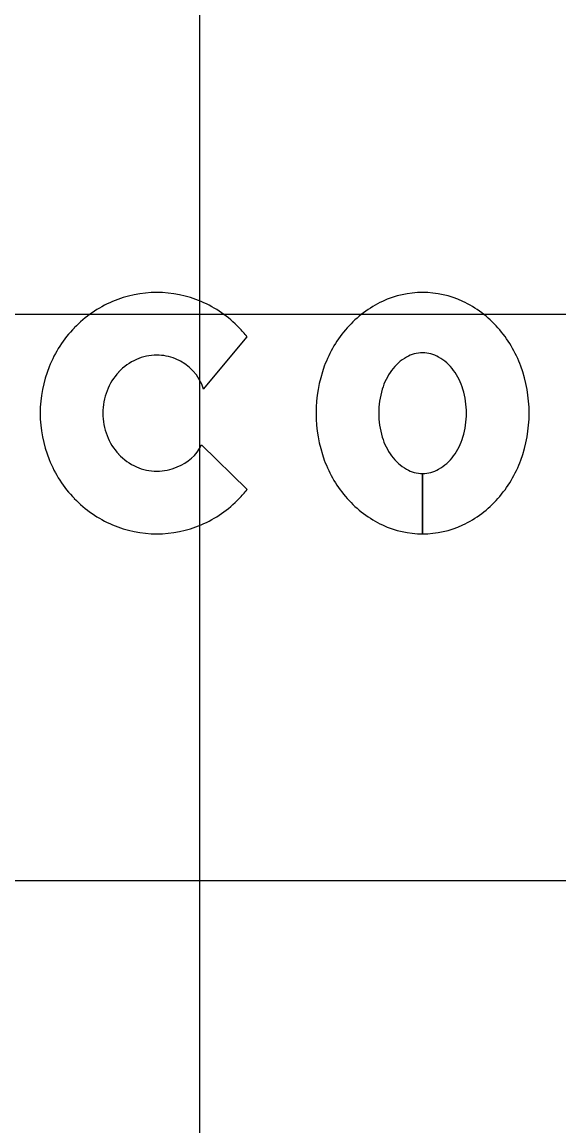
# Model space of a CAD drawing. Extents: x 1797809 to 2198143, y 249608 to 1237864.
# Drawn here: x 2196462.078 to 2196463.975, y 1237289.241 to 1237293.139 of the extents above; entities that cross this region are included whole.
import ezdxf

# ---------------------------------------------------------------- set-up
doc = ezdxf.new("R2010")
doc.units = 0
for name, color, linetype in [('GSBWFILL', 7, 'Continuous'), ('GSCOLORFILL', 7, 'Continuous'), ('GSOUTLINE', 7, 'Continuous'), ('GSSHT', 7, 'Continuous')]:
    doc.layers.add(name, color=color, linetype=linetype)

msp = doc.modelspace()

# ---------------------------------------------------------------- linework, layer by layer
at = {"layer": 'GSBWFILL'}
for p, q in [((2196462.7191, 1237291.8418), (2196462.8729, 1237292.0274)), ((2196462.8729, 1237291.4878), (2196462.7114, 1237291.6457)), ((2196463.4929, 1237291.5445), (2196463.4929, 1237291.3313)), ((2196463.493, 1237291.3313), (2196463.493, 1237291.5445))]:
    msp.add_line(p, q, dxfattribs=at)
for centre, major_axis, start_param, end_param in [((2196462.5598, 1237291.772), (0, 0.4131), 0.404999, 0.80258), ((2196462.554, 1237291.7856), (0, 0.3983), 0, 0.404999), ((2196462.554, 1237291.7856), (0, 0.3983), 5.878187, 6.283185), ((2196462.5482, 1237291.772), (0, 0.4131), 5.480605, 5.878187), ((2196463.514, 1237291.8054), (0, 0.3832), 0.438571, 0.847388), ((2196463.4929, 1237291.8502), (0, 0.3337), 0, 0.438571), ((2196463.4929, 1237291.8502), (0, 0.3337), 5.844614, 6.283185), ((2196463.4719, 1237291.8054), (0, 0.3832), 5.435798, 5.844614), ((2196462.5689, 1237291.7633), (0, 0.4257), 0.80258, 1.190101), ((2196462.5391, 1237291.7633), (0, 0.4257), 5.381938, 5.480605), ((2196463.5468, 1237291.7764), (0, 0.427), 0.847388, 1.220117), ((2196463.4391, 1237291.7764), (0, 0.427), 5.063069, 5.435798), ((2196462.554, 1237291.7851), (0, 0.1774), 0, 0.419139), ((2196462.554, 1237291.7851), (0, 0.1774), 5.902947, 6.283185), ((2196463.52, 1237291.8089), (0, 0.169), 0.517724, 0.942), ((2196463.4929, 1237291.8564), (0, 0.1143), 0, 0.517724), ((2196463.4929, 1237291.8564), (0, 0.1143), 5.765461, 6.283185), ((2196463.4659, 1237291.8089), (0, 0.169), 5.341185, 5.765461), ((2196462.583, 1237291.7576), (0, 0.4409), 1.190101, 1.570796), ((2196462.5599, 1237291.7717), (0, 0.192), 0.419139, 0.821819), ((2196462.5586, 1237291.7938), (0, 0.1675), 5.002891, 5.909172), ((2196463.5982, 1237291.7576), (0, 0.4817), 1.220117, 1.570796), ((2196463.3877, 1237291.7576), (0, 0.4817), 4.712389, 5.063069), ((2196462.5692, 1237291.7632), (0, 0.2046), 0.821819, 1.20321), ((2196463.5627, 1237291.7779), (0, 0.2217), 0.942, 1.278197), ((2196463.4232, 1237291.7779), (0, 0.2217), 5.004989, 5.341185), ((2196462.5836, 1237291.7576), (0, 0.22), 1.20321, 1.570796), ((2196463.63, 1237291.7576), (0, 0.2921), 1.278197, 1.570796), ((2196463.3559, 1237291.7576), (0, 0.2921), 4.712389, 5.004989), ((2196462.583, 1237291.7576), (0, 0.4409), 1.570796, 1.951491), ((2196462.5836, 1237291.7576), (0, 0.22), 1.570796, 1.938383), ((2196463.5982, 1237291.7576), (0, 0.4817), 1.570796, 1.921476), ((2196463.63, 1237291.7576), (0, 0.2921), 1.570796, 1.863396), ((2196463.3559, 1237291.7576), (0, 0.2921), 4.419789, 4.712389), ((2196463.3877, 1237291.7576), (0, 0.4817), 4.361709, 4.712389), ((2196462.5692, 1237291.752), (0, 0.2046), 1.938383, 2.319773), ((2196462.5772, 1237291.7075), (0, 0.1478), 3.479501, 4.280948), ((2196463.5627, 1237291.7373), (0, 0.2217), 1.863396, 2.199593), ((2196463.4232, 1237291.7373), (0, 0.2217), 4.083593, 4.419789), ((2196462.5599, 1237291.7435), (0, 0.192), 2.319773, 2.722453), ((2196463.52, 1237291.7063), (0, 0.169), 2.199593, 2.623869), ((2196463.4659, 1237291.7063), (0, 0.169), 3.659317, 4.083593), ((2196462.5689, 1237291.7519), (0, 0.4257), 1.951491, 2.339013), ((2196462.554, 1237291.7301), (0, 0.1774), 2.722453, 3.141593), ((2196462.554, 1237291.7301), (0, 0.1774), 3.141593, 3.560732), ((2196463.5468, 1237291.7388), (0, 0.427), 1.921476, 2.294205), ((2196463.4391, 1237291.7388), (0, 0.427), 3.98898, 4.361709), ((2196463.4929, 1237291.6588), (0, 0.1143), 2.623869, 3.141593), ((2196463.4929, 1237291.6588), (0, 0.1143), 3.142077, 3.659317), ((2196462.5391, 1237291.7519), (0, 0.4257), 3.944173, 4.04284), ((2196462.5598, 1237291.7432), (0, 0.4131), 2.339013, 2.736594), ((2196462.5482, 1237291.7432), (0, 0.4131), 3.546591, 3.944173), ((2196463.514, 1237291.7098), (0, 0.3832), 2.294205, 2.703022), ((2196463.4719, 1237291.7098), (0, 0.3832), 3.580164, 3.98898), ((2196462.554, 1237291.7296), (0, 0.3983), 2.736594, 3.141593), ((2196462.554, 1237291.7296), (0, 0.3983), 3.141593, 3.546591), ((2196463.4929, 1237291.665), (0, 0.3337), 2.703022, 3.141593), ((2196463.4929, 1237291.665), (0, 0.3337), 3.141759, 3.580164)]:
    msp.add_ellipse(centre, major_axis=major_axis, ratio=0.999993, start_param=start_param, end_param=end_param, dxfattribs=at)
at = {"layer": 'GSCOLORFILL'}
for p, q in [((2196462.7191, 1237291.8418), (2196462.8729, 1237292.0274)), ((2196462.8729, 1237291.4878), (2196462.7114, 1237291.6457)), ((2196463.4929, 1237291.5445), (2196463.4929, 1237291.3313)), ((2196463.493, 1237291.3313), (2196463.493, 1237291.5445))]:
    msp.add_line(p, q, dxfattribs=at)
for centre, major_axis, start_param, end_param in [((2196462.5598, 1237291.772), (0, 0.4131), 0.404999, 0.80258), ((2196462.554, 1237291.7856), (0, 0.3983), 0, 0.404999), ((2196462.554, 1237291.7856), (0, 0.3983), 5.878187, 6.283185), ((2196462.5482, 1237291.772), (0, 0.4131), 5.480605, 5.878187), ((2196463.514, 1237291.8054), (0, 0.3832), 0.438571, 0.847388), ((2196463.4929, 1237291.8502), (0, 0.3337), 0, 0.438571), ((2196463.4929, 1237291.8502), (0, 0.3337), 5.844614, 6.283185), ((2196463.4719, 1237291.8054), (0, 0.3832), 5.435798, 5.844614), ((2196462.5689, 1237291.7633), (0, 0.4257), 0.80258, 1.190101), ((2196462.5391, 1237291.7633), (0, 0.4257), 5.381938, 5.480605), ((2196463.5468, 1237291.7764), (0, 0.427), 0.847388, 1.220117), ((2196463.4391, 1237291.7764), (0, 0.427), 5.063069, 5.435798), ((2196462.554, 1237291.7851), (0, 0.1774), 0, 0.419139), ((2196462.554, 1237291.7851), (0, 0.1774), 5.902947, 6.283185), ((2196463.52, 1237291.8089), (0, 0.169), 0.517724, 0.942), ((2196463.4929, 1237291.8564), (0, 0.1143), 0, 0.517724), ((2196463.4929, 1237291.8564), (0, 0.1143), 5.765461, 6.283185), ((2196463.4659, 1237291.8089), (0, 0.169), 5.341185, 5.765461), ((2196462.583, 1237291.7576), (0, 0.4409), 1.190101, 1.570796), ((2196462.5599, 1237291.7717), (0, 0.192), 0.419139, 0.821819), ((2196462.5586, 1237291.7938), (0, 0.1675), 5.002891, 5.909172), ((2196463.5982, 1237291.7576), (0, 0.4817), 1.220117, 1.570796), ((2196463.3877, 1237291.7576), (0, 0.4817), 4.712389, 5.063069), ((2196462.5692, 1237291.7632), (0, 0.2046), 0.821819, 1.20321), ((2196463.5627, 1237291.7779), (0, 0.2217), 0.942, 1.278197), ((2196463.4232, 1237291.7779), (0, 0.2217), 5.004989, 5.341185), ((2196462.5836, 1237291.7576), (0, 0.22), 1.20321, 1.570796), ((2196463.63, 1237291.7576), (0, 0.2921), 1.278197, 1.570796), ((2196463.3559, 1237291.7576), (0, 0.2921), 4.712389, 5.004989), ((2196462.583, 1237291.7576), (0, 0.4409), 1.570796, 1.951491), ((2196462.5836, 1237291.7576), (0, 0.22), 1.570796, 1.938383), ((2196463.5982, 1237291.7576), (0, 0.4817), 1.570796, 1.921476), ((2196463.63, 1237291.7576), (0, 0.2921), 1.570796, 1.863396), ((2196463.3559, 1237291.7576), (0, 0.2921), 4.419789, 4.712389), ((2196463.3877, 1237291.7576), (0, 0.4817), 4.361709, 4.712389), ((2196462.5692, 1237291.752), (0, 0.2046), 1.938383, 2.319773), ((2196462.5772, 1237291.7075), (0, 0.1478), 3.479501, 4.280948), ((2196463.5627, 1237291.7373), (0, 0.2217), 1.863396, 2.199593), ((2196463.4232, 1237291.7373), (0, 0.2217), 4.083593, 4.419789), ((2196462.5599, 1237291.7435), (0, 0.192), 2.319773, 2.722453), ((2196463.52, 1237291.7063), (0, 0.169), 2.199593, 2.623869), ((2196463.4659, 1237291.7063), (0, 0.169), 3.659317, 4.083593), ((2196462.5689, 1237291.7519), (0, 0.4257), 1.951491, 2.339013), ((2196462.554, 1237291.7301), (0, 0.1774), 2.722453, 3.141593), ((2196462.554, 1237291.7301), (0, 0.1774), 3.141593, 3.560732), ((2196463.5468, 1237291.7388), (0, 0.427), 1.921476, 2.294205), ((2196463.4391, 1237291.7388), (0, 0.427), 3.98898, 4.361709), ((2196463.4929, 1237291.6588), (0, 0.1143), 2.623869, 3.141593), ((2196463.4929, 1237291.6588), (0, 0.1143), 3.142077, 3.659317), ((2196462.5391, 1237291.7519), (0, 0.4257), 3.944173, 4.04284), ((2196462.5598, 1237291.7432), (0, 0.4131), 2.339013, 2.736594), ((2196462.5482, 1237291.7432), (0, 0.4131), 3.546591, 3.944173), ((2196463.514, 1237291.7098), (0, 0.3832), 2.294205, 2.703022), ((2196463.4719, 1237291.7098), (0, 0.3832), 3.580164, 3.98898), ((2196462.554, 1237291.7296), (0, 0.3983), 2.736594, 3.141593), ((2196462.554, 1237291.7296), (0, 0.3983), 3.141593, 3.546591), ((2196463.4929, 1237291.665), (0, 0.3337), 2.703022, 3.141593), ((2196463.4929, 1237291.665), (0, 0.3337), 3.141759, 3.580164)]:
    msp.add_ellipse(centre, major_axis=major_axis, ratio=0.999993, start_param=start_param, end_param=end_param, dxfattribs=at)
at = {"layer": 'GSOUTLINE'}
for p, q in [((2196462.7191, 1237291.8418), (2196462.8729, 1237292.0274)), ((2196462.8729, 1237291.4878), (2196462.7114, 1237291.6457))]:
    msp.add_line(p, q, dxfattribs=at)
for centre, major_axis, start_param, end_param in [((2196462.5598, 1237291.772), (0, 0.4131), 0.404999, 0.80258), ((2196462.554, 1237291.7856), (0, 0.3983), 0, 0.404999), ((2196462.554, 1237291.7856), (0, 0.3983), 5.878187, 6.283185), ((2196462.5482, 1237291.772), (0, 0.4131), 5.480605, 5.878187), ((2196463.514, 1237291.8054), (0, 0.3832), 0.438571, 0.847388), ((2196463.4929, 1237291.8502), (0, 0.3337), 0, 0.438571), ((2196463.4929, 1237291.8502), (0, 0.3337), 5.844614, 6.283185), ((2196463.4719, 1237291.8054), (0, 0.3832), 5.435798, 5.844614), ((2196462.5689, 1237291.7633), (0, 0.4257), 0.80258, 1.190101), ((2196462.5391, 1237291.7633), (0, 0.4257), 5.381938, 5.480605), ((2196463.5468, 1237291.7764), (0, 0.427), 0.847388, 1.220117), ((2196463.4391, 1237291.7764), (0, 0.427), 5.063069, 5.435798), ((2196462.554, 1237291.7851), (0, 0.1774), 0, 0.419139), ((2196462.554, 1237291.7851), (0, 0.1774), 5.902947, 6.283185), ((2196463.52, 1237291.8089), (0, 0.169), 0.517724, 0.942), ((2196463.4929, 1237291.8564), (0, 0.1143), 0, 0.517724), ((2196463.4929, 1237291.8564), (0, 0.1143), 5.765461, 6.283185), ((2196463.4659, 1237291.8089), (0, 0.169), 5.341185, 5.765461), ((2196462.583, 1237291.7576), (0, 0.4409), 1.190101, 1.570796), ((2196462.5599, 1237291.7717), (0, 0.192), 0.419139, 0.821819), ((2196462.5586, 1237291.7938), (0, 0.1675), 5.002891, 5.909172), ((2196463.5982, 1237291.7576), (0, 0.4817), 1.220117, 1.570796), ((2196463.3877, 1237291.7576), (0, 0.4817), 4.712389, 5.063069), ((2196462.5692, 1237291.7632), (0, 0.2046), 0.821819, 1.20321), ((2196463.5627, 1237291.7779), (0, 0.2217), 0.942, 1.278197), ((2196463.4232, 1237291.7779), (0, 0.2217), 5.004989, 5.341185), ((2196462.5836, 1237291.7576), (0, 0.22), 1.20321, 1.570796), ((2196463.63, 1237291.7576), (0, 0.2921), 1.278197, 1.570796), ((2196463.3559, 1237291.7576), (0, 0.2921), 4.712389, 5.004989), ((2196462.583, 1237291.7576), (0, 0.4409), 1.570796, 1.951491), ((2196462.5836, 1237291.7576), (0, 0.22), 1.570796, 1.938383), ((2196463.5982, 1237291.7576), (0, 0.4817), 1.570796, 1.921476), ((2196463.63, 1237291.7576), (0, 0.2921), 1.570796, 1.863396), ((2196463.3559, 1237291.7576), (0, 0.2921), 4.419789, 4.712389), ((2196463.3877, 1237291.7576), (0, 0.4817), 4.361709, 4.712389), ((2196462.5692, 1237291.752), (0, 0.2046), 1.938383, 2.319773), ((2196462.5772, 1237291.7075), (0, 0.1478), 3.479501, 4.280948), ((2196463.5627, 1237291.7373), (0, 0.2217), 1.863396, 2.199593), ((2196463.4232, 1237291.7373), (0, 0.2217), 4.083593, 4.419789), ((2196462.5599, 1237291.7435), (0, 0.192), 2.319773, 2.722453), ((2196463.52, 1237291.7063), (0, 0.169), 2.199593, 2.623869), ((2196463.4659, 1237291.7063), (0, 0.169), 3.659317, 4.083593), ((2196462.5689, 1237291.7519), (0, 0.4257), 1.951491, 2.339013), ((2196462.554, 1237291.7301), (0, 0.1774), 2.722453, 3.141593), ((2196462.554, 1237291.7301), (0, 0.1774), 3.141593, 3.560732), ((2196463.5468, 1237291.7388), (0, 0.427), 1.921476, 2.294205), ((2196463.4391, 1237291.7388), (0, 0.427), 3.98898, 4.361709), ((2196463.4929, 1237291.6588), (0, 0.1143), 2.623869, 3.141593), ((2196463.4929, 1237291.6588), (0, 0.1143), 3.141593, 3.659317), ((2196462.5391, 1237291.7519), (0, 0.4257), 3.944173, 4.04284), ((2196462.5598, 1237291.7432), (0, 0.4131), 2.339013, 2.736594), ((2196462.5482, 1237291.7432), (0, 0.4131), 3.546591, 3.944173), ((2196463.514, 1237291.7098), (0, 0.3832), 2.294205, 2.703022), ((2196463.4719, 1237291.7098), (0, 0.3832), 3.580164, 3.98898), ((2196462.554, 1237291.7296), (0, 0.3983), 2.736594, 3.141593), ((2196462.554, 1237291.7296), (0, 0.3983), 3.141593, 3.546591), ((2196463.4929, 1237291.665), (0, 0.3337), 2.703022, 3.141593), ((2196463.4929, 1237291.665), (0, 0.3337), 3.141593, 3.580164)]:
    msp.add_ellipse(centre, major_axis=major_axis, ratio=0.999993, start_param=start_param, end_param=end_param, dxfattribs=at)
at = {"layer": 'GSSHT'}
for p, q in [((2196462.7065, 1237258.1062), (2196462.7065, 1237318.1062)), ((2196544.7065, 1237292.1062), (2196414.7065, 1237292.1062)), ((2196544.7065, 1237290.1062), (2196414.7065, 1237290.1062))]:
    msp.add_line(p, q, dxfattribs=at)

doc.saveas('drawing.dxf')
